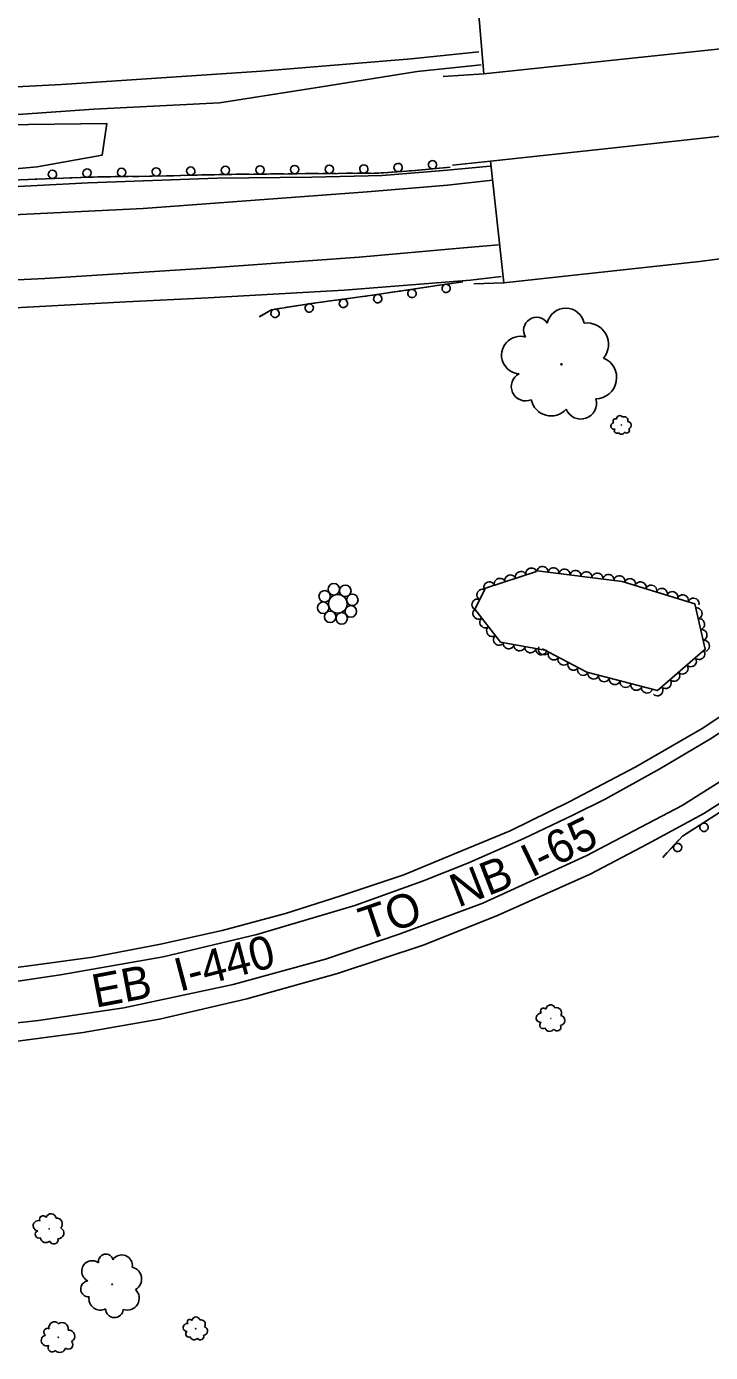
# Model space of a CAD drawing. Extents: x 1722896 to 1754269, y 648279 to 666297.
# Drawn here: x 1739553.1 to 1739800.3, y 649327.9 to 649807.1 of the extents above; entities that cross this region are included whole.
import ezdxf

# ---------------------------------------------------------------- set-up
doc = ezdxf.new("R2010")
doc.units = 0
for name, color, linetype in [('DESIGN - CENTERLINE - Proposed', 7, 'Continuous'), ('DESIGN - SCRATCH - User 1', 7, 'Continuous'), ('DESIGN - SHEET - Linework', 7, 'Continuous'), ('SURVEY - CENTERLINE - Preliminary Text', 7, 'Continuous'), ('SURVEY - DTM - Breaklines', 7, 'Continuous'), ('SURVEY - VEGETATION - Features with Text', 7, 'Continuous')]:
    doc.layers.add(name, color=color, linetype=linetype)

msp = doc.modelspace()

# ---------------------------------------------------------------- linework, layer by layer
at = {"layer": 'DESIGN - CENTERLINE - Proposed'}
for points in [[(1739883.49, 649811.64), (1739807.36, 649799.36), (1739718.41, 649790.03), (1739714.64, 649834.11)], [(1740311.18, 649815.48), (1740252.11, 649801.34), (1740185.9, 649786.7), (1740134.66, 649775.2), (1740065.62, 649761.68), (1739993.29, 649749.93), (1739934.52, 649740.92), (1739871.95, 649732.07), (1739796.35, 649722.13), (1739725.58, 649714.48), (1739720.83, 649758.39), (1739765.45, 649763.24), (1739825.93, 649769.9), (1739896.26, 649779.88), (1739955.57, 649788.74), (1740012.93, 649798.24), (1740086.18, 649811.56)], [(1739718.41, 649790.03), (1739703.74, 649789.02)], [(1739720.83, 649758.39), (1739707.12, 649756.96)], [(1739725.58, 649714.48), (1739714.79, 649714.03)]]:
    msp.add_lwpolyline(points, dxfattribs=at)
at = {"layer": 'DESIGN - SCRATCH - User 1'}
for points in [[(1739706.18, 649756.19), (1739692.15, 649754.95), (1739680.51, 649754.13), (1739650.96, 649753.89), (1739624.48, 649753.61), (1739598.51, 649752.98), (1739578.97, 649752.74), (1739544.35, 649751.45), (1739511.18, 649750.33), (1739508.18, 649750.37)], [(1739558.64, 649751.98), (1739556.29, 649751.9)], [(1739564.84, 649752.21), (1739560.24, 649752.04)], [(1739568.79, 649752.36), (1739566.44, 649752.28)], [(1739571.13, 649752.45), (1739568.79, 649752.36)], [(1739577.33, 649752.68), (1739572.73, 649752.51)], [(1739581.28, 649752.77), (1739578.97, 649752.74), (1739578.93, 649752.74)], [(1739583.63, 649752.8), (1739581.28, 649752.77)], [(1739589.83, 649752.88), (1739585.23, 649752.82)], [(1739593.78, 649752.92), (1739591.43, 649752.89)], [(1739596.13, 649752.95), (1739593.78, 649752.92)], [(1739602.32, 649753.07), (1739598.51, 649752.98), (1739597.73, 649752.97)], [(1739606.27, 649753.17), (1739603.93, 649753.11)], [(1739608.62, 649753.23), (1739606.27, 649753.17)], [(1739614.82, 649753.38), (1739610.22, 649753.27)], [(1739618.77, 649753.47), (1739616.42, 649753.42)], [(1739621.12, 649753.53), (1739618.77, 649753.47)], [(1739627.32, 649753.64), (1739624.48, 649753.61), (1739622.72, 649753.57)], [(1739631.27, 649753.68), (1739628.92, 649753.66)], [(1739633.62, 649753.71), (1739631.27, 649753.68)], [(1739639.82, 649753.77), (1739635.22, 649753.72)], [(1739643.77, 649753.81), (1739641.42, 649753.79)], [(1739646.12, 649753.84), (1739643.77, 649753.81)], [(1739652.32, 649753.9), (1739650.96, 649753.89), (1739647.72, 649753.85)], [(1739656.27, 649753.93), (1739653.92, 649753.91)], [(1739658.62, 649753.95), (1739656.27, 649753.93)], [(1739664.82, 649754), (1739660.22, 649753.96)], [(1739668.77, 649754.03), (1739666.42, 649754.01)], [(1739671.12, 649754.05), (1739668.77, 649754.03)], [(1739677.32, 649754.1), (1739672.72, 649754.06)], [(1739681.26, 649754.18), (1739680.51, 649754.13), (1739678.92, 649754.11)], [(1739683.61, 649754.34), (1739681.26, 649754.18)], [(1739689.79, 649754.78), (1739685.21, 649754.46)], [(1739693.73, 649755.09), (1739692.15, 649754.95), (1739691.39, 649754.89)], [(1739696.07, 649755.3), (1739693.73, 649755.09)], [(1739702.25, 649755.84), (1739697.67, 649755.44)], [(1739706.18, 649756.19), (1739703.84, 649755.99)], [(1739556.29, 649751.9), (1739553.95, 649751.81)], [(1739637.23, 649702.1), (1739641.67, 649704.72), (1739656.02, 649706.97), (1739679.03, 649710.08), (1739701.55, 649713.47), (1739710.78, 649714.78)], [(1739702.32, 649713.58), (1739706.87, 649714.23)], [(1739708.46, 649714.45), (1739710.78, 649714.78)], [(1739665.21, 649708.21), (1739669.76, 649708.83)], [(1739671.35, 649709.04), (1739673.68, 649709.36)], [(1739673.68, 649709.36), (1739676.01, 649709.67)], [(1739677.59, 649709.89), (1739679.03, 649710.08), (1739682.14, 649710.55)], [(1739683.73, 649710.79), (1739686.05, 649711.14)], [(1739686.05, 649711.14), (1739688.37, 649711.49)], [(1739689.96, 649711.72), (1739694.51, 649712.41)], [(1739696.09, 649712.65), (1739698.41, 649713)], [(1739698.41, 649713), (1739700.74, 649713.35)], [(1739640.63, 649704.11), (1739641.67, 649704.72), (1739645.02, 649705.24)], [(1739646.6, 649705.49), (1739648.93, 649705.86)], [(1739648.93, 649705.86), (1739651.25, 649706.22)], [(1739652.83, 649706.47), (1739656.02, 649706.97), (1739657.38, 649707.15)], [(1739658.96, 649707.36), (1739661.29, 649707.68)], [(1739661.29, 649707.68), (1739663.62, 649708)], [(1739637.23, 649702.1), (1739639.25, 649703.3)], [(1739783.11, 649506.82), (1739790.14, 649514.48), (1739812.62, 649528.76), (1739846.25, 649551.61), (1739874.26, 649572.48), (1739905.28, 649598.23), (1739938.58, 649630.16), (1739952.52, 649644.6)], [(1739795.25, 649517.73), (1739799.13, 649520.19)], [(1739785.78, 649509.73), (1739788.89, 649513.12)], [(1739789.97, 649514.3), (1739790.14, 649514.48), (1739791.91, 649515.61)], [(1739791.91, 649515.61), (1739793.9, 649516.87)], [(1739783.11, 649506.82), (1739784.7, 649508.55)]]:
    msp.add_lwpolyline(points, dxfattribs=at)
for centre, start, end in [((1739637.52, 649755.25), 23.8514, 23.8416), ((1739650.02, 649755.38), 23.8514, 23.8416), ((1739662.53, 649755.48), 23.728, 23.7182), ((1739675.03, 649755.58), 23.728, 23.7182), ((1739687.42, 649756.12), 27.2831, 27.2732), ((1739699.85, 649757.14), 28.3443, 28.3345), ((1739562.51, 649753.63), 25.403, 25.3932), ((1739575, 649754.1), 25.403, 25.3932), ((1739587.53, 649754.35), 23.9495, 23.9397), ((1739600.01, 649754.52), 24.6596, 24.6498), ((1739612.51, 649754.82), 24.6596, 24.6498), ((1739625.03, 649755.12), 23.8514, 23.8416), ((1739704.78, 649712.42), 211.3656, 211.3558), ((1739680.07, 649708.72), 211.8206, 211.8108), ((1739692.43, 649710.58), 211.8206, 211.8108), ((1739642.96, 649703.4), 212.1637, 212.1539), ((1739655.31, 649705.34), 212.1637, 212.1539), ((1739667.66, 649707.03), 210.9653, 210.9555), ((1739797.97, 649517.68), 235.6757, 235.6658), ((1739788.43, 649510.39), 250.7672, 250.7574)]:
    msp.add_arc(centre, 1.5, start, end, dxfattribs=at)
at = {"layer": 'SURVEY - CENTERLINE - Preliminary Text'}
for points in [[(1739692.13, 649795.43), (1739638, 649790.91), (1739565.79, 649786.08), (1739514.36, 649783.5), (1739457.07, 649781.15), (1739404.08, 649780.16), (1739343.69, 649779.64), (1739281.98, 649780.31), (1739211.73, 649782.12), (1739147.53, 649784.79), (1739095.31, 649787.01)], [(1739716.62, 649797.94), (1739692.13, 649795.43)], [(1739694.29, 649790.86), (1739659.79, 649785.28), (1739622.84, 649779.55), (1739577.51, 649777.23), (1739534.63, 649774.23), (1739486.19, 649772.1), (1739445.65, 649770.75), (1739404.47, 649769.76), (1739354.99, 649769.36), (1739313.82, 649769.59), (1739266.75, 649770.3), (1739227.67, 649771.54), (1739181, 649773.14), (1739139.92, 649774.88), (1739098.38, 649776.9)], [(1739694.29, 649790.86), (1739717.41, 649793.18)], [(1739097.09, 649750.81), (1739154.11, 649748.25), (1739201.7, 649746.51), (1739241.42, 649744.66), (1739284.88, 649743.9), (1739336.72, 649743.57), (1739401.6, 649743.68), (1739445.67, 649744.73), (1739501.53, 649746.69), (1739575.39, 649750.62), (1739622.06, 649752.25), (1739656.22, 649752.59), (1739681.72, 649753.21), (1739703.81, 649754.99)], [(1739703.81, 649754.99), (1739720.72, 649756.62)], [(1739078.66, 649741.48), (1739160.66, 649738.05), (1739237.05, 649735.05), (1739307.23, 649733.7), (1739372.47, 649733.16), (1739437.59, 649734.52), (1739486.73, 649736.3), (1739543.23, 649738.78), (1739595.32, 649741.29), (1739676.23, 649747.29), (1739705.32, 649749.79)], [(1739705.32, 649749.79), (1739721.48, 649751.55)], [(1739723.65, 649728.12), (1739711.11, 649727.08)], [(1739711.11, 649727.08), (1739673.38, 649723.67), (1739618.13, 649719.72), (1739559.8, 649716.06), (1739500.13, 649713.14), (1739426.09, 649710.64), (1739369.09, 649710.08), (1739307.12, 649710.29), (1739253.08, 649711.19), (1739200.94, 649712.79), (1739144.49, 649715.1), (1739089.32, 649717.69)], [(1739713.64, 649715.46), (1739667.87, 649711.83), (1739618.81, 649708.99), (1739589.05, 649707.56), (1739537.68, 649704.81), (1739482.5, 649702.63), (1739443.17, 649700.83), (1739395.38, 649700), (1739353.32, 649699.74), (1739312.92, 649699.72), (1739262.27, 649700.46), (1739214.8, 649701.89), (1739164.16, 649703.61), (1739111.38, 649706.29)], [(1739713.64, 649715.46), (1739724.64, 649716.73)], [(1739749.23, 649526.94), (1739773.34, 649539.52), (1739797.27, 649553.42), (1739822.22, 649569.88), (1739841.56, 649583.56), (1739866.13, 649602.32), (1739890.04, 649622.7), (1739922.41, 649654.3), (1739940.74, 649673.35)], [(1739750.55, 649522.1), (1739762.2, 649527.83), (1739782.03, 649538.78), (1739800.26, 649549.69), (1739816.56, 649560.26), (1739834.47, 649572.6), (1739854.44, 649586.79), (1739872.8, 649601.65), (1739892.96, 649619.19), (1739918.1, 649642.05), (1739944.51, 649669.89)], [(1739956.21, 649659.47), (1739933.78, 649636), (1739906.83, 649610.74), (1739883.59, 649591.14), (1739857.1, 649569.79), (1739826.29, 649548.47), (1739790.01, 649525.52), (1739755.32, 649507.33)], [(1739756.87, 649500.8), (1739777.72, 649511.69), (1739797.9, 649522.72), (1739817.86, 649535.49), (1739843.43, 649552.68), (1739867.71, 649570.66), (1739886.78, 649586.11), (1739911.6, 649606.98), (1739961.06, 649655.27)], [(1739068.46, 649528.59), (1739137.92, 649513.82), (1739186.42, 649503.16), (1739242.97, 649490.82), (1739293.85, 649480.33), (1739340.05, 649471.12), (1739388.25, 649463.53), (1739430.47, 649459.25), (1739469.29, 649457.4), (1739509.24, 649458.57), (1739542.71, 649461), (1739565.39, 649464.4), (1739602.57, 649470.9), (1739636.32, 649478.95), (1739671.81, 649489.48), (1739696.29, 649498.25), (1739712.59, 649504.71), (1739732.81, 649513.63), (1739750.55, 649522.1)], [(1739104.24, 649525.8), (1739133.56, 649519.51), (1739180.2, 649509.46), (1739235.04, 649497.55), (1739276.77, 649488.49), (1739325.88, 649478.43), (1739367.5, 649470.82), (1739400.17, 649466.88), (1739419.52, 649464.7), (1739441.43, 649462.99), (1739462.93, 649462.4), (1739494.47, 649462.59), (1739511.43, 649463.47), (1739534.54, 649465.11), (1739554.91, 649467.74), (1739577.16, 649470.78), (1739601.5, 649475.51), (1739623.8, 649480.35), (1739646.71, 649486.57), (1739666.34, 649492.77), (1739689.44, 649500.47), (1739707.2, 649507.83), (1739727.9, 649516.41), (1739749.23, 649526.94)], [(1739755.32, 649507.33), (1739718.09, 649490.23), (1739687.77, 649479.03), (1739661.19, 649469.98), (1739627.78, 649460.92), (1739588.26, 649452.4), (1739557.47, 649447.84), (1739524.45, 649444.28), (1739488.16, 649442.57), (1739456.88, 649442.8), (1739424.29, 649444.34), (1739390.88, 649447.63), (1739361.31, 649451.72), (1739327.87, 649457.68), (1739290.24, 649465.3), (1739243.33, 649474.81), (1739209.43, 649482.66), (1739165.82, 649492.01), (1739130.27, 649499.83)], [(1739756.87, 649500.8), (1739723.59, 649485.98), (1739696.83, 649475.26), (1739665.57, 649464.89), (1739632.75, 649455.7), (1739601.19, 649448.37), (1739573.56, 649443.57), (1739538.81, 649438.95)]]:
    msp.add_lwpolyline(points, dxfattribs=at)
at = {"layer": 'SURVEY - DTM - Breaklines'}
for centre, radius in [((1739664.2, 649603.7), 2.08), ((1739668.33, 649603.16), 2.08), ((1739660.35, 649597.03), 2.08), ((1739660.89, 649601.16), 2.08), ((1739665.62, 649598.44), 3.36), ((1739670.87, 649599.86), 2.08), ((1739662.89, 649593.73), 2.08), ((1739667.02, 649593.19), 2.08), ((1739670.33, 649595.72), 2.08)]:
    msp.add_circle(centre, radius, dxfattribs=at)
at = {"layer": 'SURVEY - VEGETATION - Features with Text'}
for points in [[(1739464.16, 649753.4), (1739478.02, 649762.97), (1739497.89, 649768.07), (1739544.43, 649771.59), (1739582.18, 649772.01), (1739580.53, 649760.6), (1739557.04, 649756.4), (1739524.04, 649753.35), (1739489.78, 649752.67), (1739486.33, 649756.29), (1739477.76, 649753.77), (1739478.04, 649750.24), (1739464.69, 649749.81)], [(1739741.12, 649581.53), (1739724.44, 649584.62), (1739715.11, 649596.47), (1739719.01, 649604.07), (1739737.42, 649610.1)], [(1739737.62, 649610.36), (1739768.44, 649606.55), (1739794.59, 649598.48), (1739798.32, 649582.03), (1739781.14, 649567.08), (1739755.56, 649573.8), (1739739.6, 649582.16)]]:
    msp.add_lwpolyline(points, dxfattribs=at)
for centre, radius in [((1739746.46, 649685.02), 0.237), ((1739768.06, 649663.04), 0.0409), ((1739742.66, 649448.59), 0.0577), ((1739561.36, 649372.57), 0.0642), ((1739584.07, 649352.54), 0.133), ((1739614.3, 649336.47), 0.0497), ((1739564.62, 649333.39), 0.0681)]:
    msp.add_circle(centre, radius, dxfattribs=at)
for centre, radius, start, end in [((1739747.98, 649698.5), 6.79, 11.3877, 168.1767), ((1739737.45, 649697.32), 4.66, 33.5039, 212.2495), ((1739755.71, 649692.19), 7.74, 320.4405, 97.9647), ((1739731.58, 649688.33), 6.78, 73.5246, 266.9443), ((1739758.69, 649680.18), 7.69, 271.3363, 67.1748), ((1739733.49, 649676.93), 5.16, 116.1432, 293.4624), ((1739742.71, 649673.65), 7.31, 191.4303, 318.276), ((1739753.44, 649670.87), 5.67, 201.5892, 16.5895), ((1739767.52, 649665.31), 1.17, 31.2588, 188.0477), ((1739769.14, 649664.74), 1.33, 340.3115, 117.8358), ((1739765.46, 649662.7), 1.17, 93.3956, 286.8153), ((1739765.88, 649664.51), 0.804, 53.375, 232.1206), ((1739766.44, 649660.97), 0.889, 136.0143, 313.3335), ((1739770.02, 649661.15), 0.978, 221.4603, 36.4605), ((1739770.33, 649662.97), 1.33, 291.2074, 87.0459), ((1739768.12, 649660.98), 1.26, 211.3014, 338.147), ((1739738.95, 649448.83), 1.65, 82.4393, 275.859), ((1739740.02, 649451.21), 1.14, 42.4186, 221.1642), ((1739742.51, 649451.89), 1.65, 20.3024, 177.0914), ((1739744.61, 649450.67), 1.88, 329.3552, 106.8794), ((1739739.84, 649446.16), 1.26, 125.0579, 302.3771), ((1739744.87, 649445.45), 1.38, 210.5039, 25.5042), ((1739745.78, 649447.89), 1.87, 280.251, 76.0895), ((1739742.18, 649445.72), 1.78, 200.345, 327.1907), ((1739557.39, 649373.71), 1.84, 70.0951, 263.5148), ((1739559.12, 649376.04), 1.26, 30.0744, 208.82), ((1739561.99, 649376.19), 1.84, 7.9582, 164.7472), ((1739563.97, 649374.36), 2.1, 317.011, 94.5352), ((1739557.72, 649370.6), 1.4, 112.7138, 290.0329), ((1739560.16, 649369.56), 1.98, 188.0008, 314.8465), ((1739563.01, 649368.64), 1.54, 198.1597, 13.16), ((1739564.59, 649371.07), 2.08, 267.9068, 63.7453), ((1739576.9, 649357.25), 3.82, 52.7705, 246.1902), ((1739581.78, 649360.81), 2.63, 12.7498, 191.4954), ((1739587.56, 649359.33), 3.83, 350.6336, 147.4226), ((1739590.37, 649354.47), 4.36, 299.6864, 77.2106), ((1739575.63, 649350.86), 2.91, 95.3892, 272.7083), ((1739589.55, 649347.54), 4.33, 250.5822, 46.4207), ((1739579.83, 649347.3), 4.12, 170.6762, 297.5219), ((1739584.92, 649343.69), 3.19, 180.8351, 355.8354), ((1739612.21, 649338.88), 0.977, 38.2162, 216.9619), ((1739614.39, 649339.31), 1.42, 16.1001, 172.889), ((1739560.68, 649335.3), 1.34, 61.3937, 240.1393), ((1739563.19, 649337.02), 1.95, 39.2775, 196.0665), ((1739566, 649336.46), 2.22, 348.3303, 125.8545), ((1739568.38, 649333.8), 2.21, 299.2261, 95.0646), ((1739611.14, 649336.9), 1.42, 78.2369, 271.6566), ((1739611.73, 649334.56), 1.08, 120.8556, 298.1747), ((1739616.11, 649338.13), 1.62, 325.1528, 102.677), ((1739616.94, 649335.67), 1.61, 276.0486, 71.8871), ((1739560.4, 649332.23), 1.95, 101.4144, 294.8341), ((1739562.41, 649329.59), 1.48, 144.0331, 321.3522), ((1739568.29, 649330.73), 1.63, 229.479, 44.4793), ((1739613.71, 649334.03), 1.53, 196.1426, 322.9883), ((1739616, 649333.63), 1.19, 206.3015, 21.3018), ((1739565.2, 649330), 2.1, 219.3201, 346.1658)]:
    msp.add_arc(centre, radius, start, end, dxfattribs=at)
for centre, major_axis in [((1739727.96, 649607), (1.9, 0.62)), ((1739731.76, 649608.25), (1.9, 0.62)), ((1739735.56, 649609.5), (1.9, 0.62)), ((1739739.6, 649610.12), (1.98, -0.25)), ((1739743.57, 649609.63), (1.98, -0.25)), ((1739747.54, 649609.13), (1.98, -0.25)), ((1739751.51, 649608.64), (1.98, -0.25)), ((1739755.48, 649608.15), (1.98, -0.25)), ((1739759.45, 649607.66), (1.98, -0.25)), ((1739763.42, 649607.17), (1.98, -0.25)), ((1739767.39, 649606.68), (1.98, -0.25)), ((1739717.83, 649601.77), (0.91, 1.78)), ((1739720.36, 649604.51), (1.9, 0.62)), ((1739724.16, 649605.76), (1.9, 0.62)), ((1739771.25, 649605.68), (1.91, -0.59)), ((1739775.08, 649604.5), (1.91, -0.59)), ((1739778.9, 649603.32), (1.91, -0.59)), ((1739782.72, 649602.14), (1.91, -0.59)), ((1739716.01, 649598.21), (0.91, 1.78)), ((1739786.54, 649600.96), (1.91, -0.59)), ((1739790.36, 649599.79), (1.91, -0.59)), ((1739794.19, 649598.61), (1.91, -0.59)), ((1739716.38, 649594.87), (-1.24, 1.57)), ((1739795.38, 649594.99), (0.44, -1.95)), ((1739718.85, 649591.72), (-1.24, 1.57)), ((1739721.33, 649588.58), (-1.24, 1.57)), ((1739796.27, 649591.09), (0.44, -1.95)), ((1739797.15, 649587.19), (0.44, -1.95)), ((1739723.8, 649585.44), (-1.24, 1.57)), ((1739727.36, 649584.08), (-1.97, 0.37)), ((1739798.04, 649583.29), (0.44, -1.95)), ((1739731.29, 649583.35), (-1.97, 0.37)), ((1739735.22, 649582.62), (-1.97, 0.37)), ((1739739.15, 649581.89), (-1.97, 0.37)), ((1739740.07, 649581.92), (-1.77, 0.93)), ((1739743.61, 649580.06), (-1.77, 0.93)), ((1739796.28, 649580.25), (-1.51, -1.31)), ((1739747.16, 649578.21), (-1.77, 0.93)), ((1739750.7, 649576.35), (-1.77, 0.93)), ((1739754.24, 649574.49), (-1.77, 0.93)), ((1739790.24, 649575), (-1.51, -1.31)), ((1739793.26, 649577.63), (-1.51, -1.31)), ((1739757.99, 649573.16), (-1.93, 0.51)), ((1739761.86, 649572.15), (-1.93, 0.51)), ((1739765.73, 649571.13), (-1.93, 0.51)), ((1739769.6, 649570.12), (-1.93, 0.51)), ((1739784.21, 649569.75), (-1.51, -1.31)), ((1739787.23, 649572.38), (-1.51, -1.31)), ((1739773.47, 649569.1), (-1.93, 0.51)), ((1739777.33, 649568.09), (-1.93, 0.51)), ((1739781.19, 649567.13), (-1.51, -1.31))]:
    msp.add_ellipse(centre, major_axis=major_axis, ratio=0.940188, start_param=0, end_param=3.141593, dxfattribs=at)

# ---------------------------------------------------------------- texts
at = {"layer": 'DESIGN - SHEET - Linework'}
for s, rotation, p in [('I-65', 25.7485, (1739735.64, 649499.36)), ('NB', 21.2639, (1739709.11, 649488.61)), ('TO', 18.6214, (1739675.84, 649476.66)), ('I-440', 14.6546, (1739608.42, 649458.25)), ('EB', 10.7207, (1739578.07, 649452.45))]:
    msp.add_text(s, height=12, rotation=rotation, dxfattribs=at).set_placement(p)

doc.saveas('drawing.dxf')
